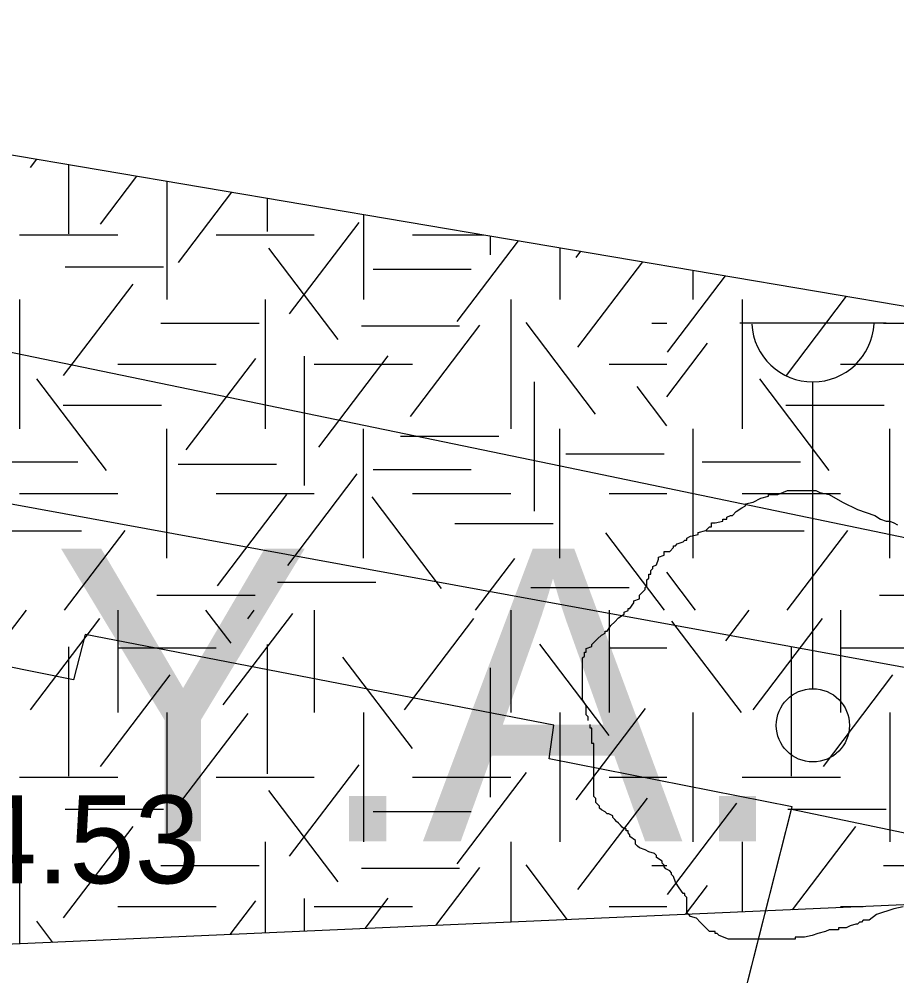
# Model space of a CAD drawing. Extents: x 419101 to 420177, y 4451541 to 4452254.
# Drawn here: x 420141.9 to 420153.9, y 4451826.02 to 4451839.09 of the extents above; entities that cross this region are included whole.
import ezdxf

# ---------------------------------------------------------------- set-up
doc = ezdxf.new("R2010")
doc.units = 0
for name, color, linetype in [('3_HALİHAZIR', 7, 'Continuous'), ('Level 10', 7, 'Continuous'), ('Level 3', 7, 'Continuous'), ('Level 41', 7, 'Continuous'), ('Level 62', 7, 'Continuous')]:
    doc.layers.add(name, color=color, linetype=linetype)

# ---------------------------------------------------------------- blocks, each defined once
blk = doc.blocks.new('YA')
at = {"layer": 'Level 41'}
blk.add_text('Y.A.', height=4, dxfattribs=at).set_placement((-5.166, -2))

msp = doc.modelspace()

# ---------------------------------------------------------------- linework, layer by layer
at = {"layer": '3_HALİHAZIR'}
for p, q in [((420151.754, 4451834.946), (420153.754, 4451834.946)), ((420152.754, 4451829.946), (420152.754, 4451834.139))]:
    msp.add_line(p, q, dxfattribs=at)
msp.add_lwpolyline([(420116.548, 4451805.368), (420117.057, 4451815.125), (420118.253, 4451828.236), (420118.874, 4451834.469), (420119.005, 4451834.782), (420120.953, 4451837.335), (420121.525, 4451837.919), (420121.863, 4451838.172), (420122.395, 4451838.345), (420122.787, 4451838.426), (420123.305, 4451838.404), (420124.67, 4451838.264), (420131.506, 4451836.813), (420139.431, 4451835.032), (420149.306, 4451832.989), (420161.371, 4451830.484), (420168.813, 4451828.923)], dxfattribs=at)
for points in [[(420135.464, 4451815.874), (420148.532, 4451813.057), (420149.992, 4451818.575), (420152.469, 4451828.333), (420149.149, 4451828.987), (420149.211, 4451829.447), (420142.805, 4451830.685), (420142.648, 4451830.066), (420139.213, 4451830.758)], [(420152.461, 4451828.299), (420159.006, 4451826.934), (420159.569, 4451826.802), (420160.058, 4451826.575), (420160.26, 4451826.379), (420160.661, 4451825.951), (420160.936, 4451825.5), (420161.124, 4451825.1), (420161.224, 4451824.726), (420161.239, 4451824.418), (420161.232, 4451824.245), (420160.499, 4451821.382), (420159.2, 4451816.523), (420158.65, 4451816.626), (420158.62, 4451816.542), (420153.332, 4451797.395), (420161.209, 4451795.23), (420159.715, 4451789.568), (420144.359, 4451793.738), (420145.593, 4451799.523), (420148.975, 4451812.958), (420148.532, 4451813.057), (420149.992, 4451818.575)]]:
    msp.add_lwpolyline(points, close=True, dxfattribs=at)
msp.add_circle((420152.754, 4451829.446), 0.5, dxfattribs=at)
msp.add_arc((420152.754, 4451834.975), 0.837, 183.298, 356.9072, dxfattribs=at)
at = {"layer": 'Level 10'}
msp.add_lwpolyline([(420167.583, 4451712.437), (420020.79, 4451834.748), (420040.807, 4451853.732), (420112.025, 4451837.916), (420168.799, 4451827.537)], dxfattribs=at)
at = {"layer": 'Level 3'}
for points in [[(420151.939, 4451832.497), (420152.043, 4451832.549), (420152.146, 4451832.575), (420152.146, 4451832.601), (420152.172, 4451832.601), (420152.198, 4451832.601), (420152.276, 4451832.601), (420152.406, 4451832.653), (420152.51, 4451832.653), (420152.587, 4451832.653), (420152.639, 4451832.653), (420152.717, 4451832.653), (420152.769, 4451832.653), (420152.795, 4451832.653), (420152.847, 4451832.627), (420152.977, 4451832.601), (420153.158, 4451832.497), (420153.366, 4451832.393), (420153.599, 4451832.315), (420153.677, 4451832.263), (420153.755, 4451832.237), (420153.807, 4451832.237), (420153.859, 4451832.211), (420153.91, 4451832.185)], [(420149.682, 4451829.511), (420149.682, 4451829.537), (420149.682, 4451829.562), (420149.656, 4451829.588), (420149.656, 4451829.614), (420149.656, 4451829.64), (420149.656, 4451829.666), (420149.656, 4451829.692), (420149.656, 4451829.718), (420149.604, 4451829.796), (420149.604, 4451829.874), (420149.604, 4451829.9), (420149.604, 4451829.978), (420149.604, 4451830.056), (420149.604, 4451830.082), (420149.604, 4451830.108), (420149.604, 4451830.134), (420149.604, 4451830.16), (420149.604, 4451830.186), (420149.604, 4451830.212), (420149.604, 4451830.238), (420149.604, 4451830.264), (420149.604, 4451830.29), (420149.604, 4451830.368), (420149.63, 4451830.393), (420149.63, 4451830.419), (420149.63, 4451830.445), (420149.656, 4451830.445), (420149.656, 4451830.471), (420149.656, 4451830.497), (420149.734, 4451830.523), (420149.734, 4451830.549), (420149.812, 4451830.627), (420149.864, 4451830.679), (420149.915, 4451830.705), (420149.915, 4451830.731), (420149.941, 4451830.731), (420149.993, 4451830.809), (420150.045, 4451830.861), (420150.097, 4451830.913), (420150.175, 4451830.965), (420150.175, 4451830.991), (420150.227, 4451831.017), (420150.227, 4451831.043), (420150.253, 4451831.043), (420150.305, 4451831.121), (420150.305, 4451831.147), (420150.382, 4451831.173), (420150.382, 4451831.198), (420150.382, 4451831.224), (420150.434, 4451831.276), (420150.46, 4451831.302), (420150.46, 4451831.328), (420150.486, 4451831.354), (420150.486, 4451831.38), (420150.486, 4451831.406), (420150.486, 4451831.432), (420150.512, 4451831.458), (420150.512, 4451831.484), (420150.512, 4451831.51), (420150.538, 4451831.51), (420150.538, 4451831.536), (420150.538, 4451831.562), (420150.564, 4451831.588), (420150.564, 4451831.614), (420150.616, 4451831.64), (420150.642, 4451831.718), (420150.642, 4451831.744), (420150.72, 4451831.77), (420150.72, 4451831.796), (420150.72, 4451831.822), (420150.797, 4451831.822), (420150.849, 4451831.874), (420150.849, 4451831.9), (420150.875, 4451831.9), (420150.901, 4451831.926), (420150.979, 4451831.952), (420151.005, 4451831.978), (420151.031, 4451831.978), (420151.031, 4451832.004), (420151.083, 4451832.029), (420151.187, 4451832.055), (420151.187, 4451832.081), (420151.29, 4451832.107), (420151.342, 4451832.159), (420151.368, 4451832.159), (420151.368, 4451832.185), (420151.368, 4451832.211), (420151.42, 4451832.211), (420151.524, 4451832.237), (420151.524, 4451832.263), (420151.55, 4451832.263), (420151.576, 4451832.263), (420151.576, 4451832.289), (420151.628, 4451832.315), (420151.654, 4451832.315), (420151.705, 4451832.367), (420151.783, 4451832.419), (420151.835, 4451832.445), (420151.835, 4451832.471), (420151.939, 4451832.497)], [(420151.628, 4451826.524), (420151.602, 4451826.524), (420151.472, 4451826.576), (420151.446, 4451826.602), (420151.42, 4451826.602), (420151.42, 4451826.628), (420151.342, 4451826.628), (420151.29, 4451826.68), (420151.213, 4451826.758), (420151.161, 4451826.81), (420151.083, 4451826.836), (420151.057, 4451826.862), (420151.031, 4451826.888), (420151.031, 4451826.914), (420151.031, 4451826.992), (420151.031, 4451827.07), (420151.031, 4451827.095), (420151.005, 4451827.121), (420151.005, 4451827.147), (420150.979, 4451827.147), (420150.927, 4451827.225), (420150.875, 4451827.303), (420150.849, 4451827.381), (420150.823, 4451827.407), (420150.823, 4451827.433), (420150.797, 4451827.459), (420150.746, 4451827.485), (420150.72, 4451827.511), (420150.72, 4451827.537), (420150.694, 4451827.563), (420150.694, 4451827.589), (420150.616, 4451827.641), (420150.616, 4451827.667), (420150.59, 4451827.693), (420150.512, 4451827.719), (420150.46, 4451827.745), (420150.382, 4451827.771), (420150.356, 4451827.797), (420150.331, 4451827.823), (420150.331, 4451827.849), (420150.331, 4451827.875), (420150.253, 4451827.926), (420150.253, 4451827.952), (420150.227, 4451827.978), (420150.227, 4451828.004), (420150.201, 4451828.004), (420150.201, 4451828.03), (420150.175, 4451828.03), (420150.149, 4451828.056), (420150.123, 4451828.082), (420150.097, 4451828.108), (420150.071, 4451828.134), (420150.045, 4451828.16), (420150.019, 4451828.186), (420150.019, 4451828.212), (420149.967, 4451828.238), (420149.941, 4451828.238), (420149.915, 4451828.264), (420149.864, 4451828.29), (420149.838, 4451828.316), (420149.838, 4451828.342), (420149.812, 4451828.368), (420149.786, 4451828.394), (420149.786, 4451828.42), (420149.786, 4451828.446), (420149.76, 4451828.472), (420149.76, 4451828.498), (420149.76, 4451828.524), (420149.76, 4451828.602), (420149.76, 4451828.654), (420149.76, 4451828.68), (420149.76, 4451828.706), (420149.76, 4451828.731), (420149.76, 4451828.757), (420149.76, 4451828.783), (420149.76, 4451828.809), (420149.76, 4451828.835), (420149.76, 4451828.861), (420149.76, 4451828.887), (420149.76, 4451828.913), (420149.76, 4451828.939), (420149.76, 4451828.965), (420149.76, 4451828.991), (420149.76, 4451829.017), (420149.76, 4451829.043), (420149.76, 4451829.069), (420149.76, 4451829.147), (420149.76, 4451829.173), (420149.76, 4451829.199), (420149.734, 4451829.199), (420149.734, 4451829.225), (420149.734, 4451829.251), (420149.734, 4451829.277), (420149.734, 4451829.303), (420149.734, 4451829.329), (420149.734, 4451829.355), (420149.734, 4451829.381), (420149.734, 4451829.407), (420149.708, 4451829.407), (420149.708, 4451829.433), (420149.708, 4451829.459)], [(420153.988, 4451826.966), (420153.859, 4451826.94), (420153.625, 4451826.862), (420153.521, 4451826.784), (420153.443, 4451826.784), (420153.418, 4451826.758), (420153.392, 4451826.758), (420153.366, 4451826.732), (420153.34, 4451826.732), (420153.262, 4451826.706), (420153.21, 4451826.68), (420153.184, 4451826.68), (420153.158, 4451826.68), (420153.132, 4451826.68), (420153.106, 4451826.68), (420153.106, 4451826.654), (420153.08, 4451826.654), (420153.054, 4451826.654), (420152.977, 4451826.654), (420152.925, 4451826.628), (420152.821, 4451826.602), (420152.743, 4451826.576), (420152.639, 4451826.55), (420152.587, 4451826.55), (420152.561, 4451826.55), (420152.536, 4451826.55), (420152.51, 4451826.55), (420152.51, 4451826.524), (420152.484, 4451826.524), (420152.458, 4451826.524), (420152.432, 4451826.524), (420152.406, 4451826.524), (420152.38, 4451826.524), (420152.354, 4451826.524), (420152.328, 4451826.524), (420152.302, 4451826.524), (420152.276, 4451826.524), (420152.198, 4451826.524), (420152.146, 4451826.524), (420152.069, 4451826.524), (420152.017, 4451826.524), (420151.991, 4451826.524), (420151.965, 4451826.524), (420151.913, 4451826.524), (420151.835, 4451826.524), (420151.809, 4451826.524), (420151.757, 4451826.524), (420151.731, 4451826.524), (420151.679, 4451826.524), (420151.654, 4451826.524), (420151.628, 4451826.524)]]:
    msp.add_lwpolyline(points, dxfattribs=at)
at = {"layer": 'Level 41'}
for p, q in [((420142.058, 4451837.065), (420142.145, 4451837.179)), ((420142.578, 4451837.106), (420142.578, 4451836.159)), ((420143.018, 4451836.293), (420143.515, 4451836.948)), ((420143.925, 4451836.878), (420143.925, 4451835.263)), ((420144.084, 4451835.768), (420144.813, 4451836.728)), ((420145.295, 4451836.647), (420145.295, 4451836.194)), ((420146.611, 4451836.424), (420146.611, 4451835.263)), ((420145.601, 4451835.067), (420146.552, 4451836.316)), ((420141.91, 4451836.146), (420143.253, 4451836.146)), ((420144.596, 4451836.146), (420145.939, 4451836.146)), ((420147.282, 4451836.146), (420148.255, 4451836.146)), ((420148.343, 4451836.131), (420148.343, 4451835.873)), ((420147.892, 4451834.962), (420148.73, 4451836.066)), ((420146.267, 4451834.717), (420145.317, 4451835.966)), ((420149.297, 4451835.97), (420149.297, 4451835.263)), ((420149.297, 4451835.97), (420149.297, 4451835.263)), ((420149.517, 4451835.837), (420149.581, 4451835.922)), ((420142.534, 4451835.712), (420143.877, 4451835.712)), ((420149.543, 4451834.611), (420150.431, 4451835.778)), ((420146.742, 4451835.676), (420148.085, 4451835.676)), ((420150.766, 4451834.542), (420151.56, 4451835.587)), ((420151.118, 4451835.263), (420151.118, 4451835.662)), ((420142.512, 4451834.225), (420143.461, 4451835.475)), ((420141.91, 4451835.263), (420141.91, 4451833.496)), ((420145.268, 4451835.263), (420145.268, 4451833.496)), ((420148.625, 4451835.263), (420148.625, 4451833.496)), ((420151.789, 4451835.263), (420151.789, 4451833.496)), ((420152.391, 4451834.225), (420153.213, 4451835.308)), ((420143.84, 4451834.939), (420145.183, 4451834.939)), ((420149.782, 4451833.699), (420148.833, 4451834.948)), ((420150.552, 4451834.939), (420150.756, 4451834.939)), ((420153.719, 4451834.939), (420154.465, 4451834.939)), ((420146.582, 4451834.906), (420147.925, 4451834.906)), ((420147.252, 4451833.665), (420148.202, 4451834.915)), ((420150.756, 4451833.933), (420151.315, 4451834.669)), ((420144.189, 4451833.209), (420145.139, 4451834.459)), ((420145.8, 4451834.491), (420145.8, 4451832.723)), ((420146, 4451833.245), (420146.949, 4451834.494)), ((420143.253, 4451834.379), (420144.596, 4451834.379)), ((420145.939, 4451834.379), (420147.282, 4451834.379)), ((420149.968, 4451834.379), (420150.756, 4451834.379)), ((420153.132, 4451834.379), (420154.475, 4451834.379)), ((420143.097, 4451832.928), (420142.148, 4451834.178)), ((420152.976, 4451832.928), (420152.027, 4451834.178)), ((420148.943, 4451834.141), (420148.943, 4451832.373)), ((420150.756, 4451833.539), (420150.35, 4451834.073)), ((420142.507, 4451833.819), (420143.85, 4451833.819)), ((420152.386, 4451833.819), (420153.729, 4451833.819)), ((420143.925, 4451831.728), (420143.925, 4451833.496)), ((420146.611, 4451831.728), (420146.611, 4451833.496)), ((420149.297, 4451831.728), (420149.297, 4451833.496)), ((420151.118, 4451831.728), (420151.118, 4451833.496)), ((420153.804, 4451831.728), (420153.804, 4451833.496)), ((420147.116, 4451833.398), (420148.459, 4451833.398)), ((420149.379, 4451833.153), (420150.722, 4451833.153)), ((420141.362, 4451833.047), (420142.705, 4451833.047)), ((420144.079, 4451833.013), (420145.422, 4451833.013)), ((420151.241, 4451833.047), (420152.584, 4451833.047)), ((420145.575, 4451831.631), (420146.524, 4451832.881)), ((420146.742, 4451832.942), (420148.085, 4451832.942)), ((420141.91, 4451832.612), (420143.253, 4451832.612)), ((420144.596, 4451832.612), (420145.939, 4451832.612)), ((420144.615, 4451831.352), (420145.564, 4451832.601)), ((420147.282, 4451832.612), (420148.625, 4451832.612)), ((420149.968, 4451832.612), (420150.756, 4451832.612)), ((420151.789, 4451832.612), (420153.132, 4451832.612)), ((420147.678, 4451831.317), (420146.728, 4451832.566)), ((420147.861, 4451832.205), (420149.204, 4451832.205)), ((420141.416, 4451832.101), (420142.758, 4451832.101)), ((420142.524, 4451831.019), (420143.353, 4451832.11)), ((420150.727, 4451831.019), (420149.925, 4451832.075)), ((420151.295, 4451832.101), (420152.637, 4451832.101)), ((420152.403, 4451831.019), (420153.232, 4451832.11)), ((420148.144, 4451831.019), (420148.681, 4451831.725)), ((420151.15, 4451831.019), (420150.756, 4451831.537)), ((420145.438, 4451831.4), (420146.781, 4451831.4)), ((420148.9, 4451831.331), (420150.243, 4451831.331)), ((420143.786, 4451831.225), (420145.129, 4451831.225)), ((420153.665, 4451831.225), (420154.633, 4451831.225)), ((420141.687, 4451830.602), (420142.004, 4451831.019)), ((420143.253, 4451831.019), (420143.253, 4451829.621)), ((420144.802, 4451830.567), (420144.458, 4451831.019)), ((420145.028, 4451830.899), (420145.119, 4451831.019)), ((420145.939, 4451831.019), (420145.939, 4451829.621)), ((420148.625, 4451831.019), (420148.625, 4451829.621)), ((420149.968, 4451831.019), (420149.968, 4451829.621)), ((420149.968, 4451831.019), (420149.968, 4451829.621)), ((420151.566, 4451830.602), (420151.883, 4451831.019)), ((420153.132, 4451831.019), (420153.132, 4451829.621)), ((420142.058, 4451829.656), (420143.007, 4451830.906)), ((420144.695, 4451829.725), (420145.645, 4451830.975)), ((420147.172, 4451829.656), (420148.121, 4451830.906)), ((420151.937, 4451829.656), (420152.886, 4451830.906)), ((420151.777, 4451829.621), (420150.828, 4451830.871)), ((420142.578, 4451830.517), (420142.578, 4451828.75)), ((420143.253, 4451830.505), (420144.596, 4451830.505)), ((420145.295, 4451830.552), (420145.295, 4451828.785)), ((420149.969, 4451829.305), (420149.02, 4451830.554)), ((420149.968, 4451830.505), (420150.756, 4451830.505)), ((420152.457, 4451830.517), (420152.457, 4451828.75)), ((420153.132, 4451830.505), (420154.475, 4451830.505)), ((420147.279, 4451829.13), (420146.33, 4451830.379)), ((420148.343, 4451830.231), (420148.343, 4451828.464)), ((420143.018, 4451828.884), (420143.967, 4451830.134)), ((420152.897, 4451828.884), (420153.846, 4451830.134)), ((420143.925, 4451829.621), (420143.925, 4451827.854)), ((420144.084, 4451828.359), (420145.033, 4451829.609)), ((420146.611, 4451829.621), (420146.611, 4451827.854)), ((420149.297, 4451829.621), (420149.297, 4451827.854)), ((420149.297, 4451829.621), (420149.297, 4451827.854)), ((420149.517, 4451828.428), (420150.466, 4451829.678)), ((420151.118, 4451827.854), (420151.118, 4451829.621)), ((420153.804, 4451829.621), (420153.804, 4451827.854)), ((420145.601, 4451827.658), (420146.552, 4451828.907)), ((420147.892, 4451827.553), (420148.841, 4451828.803)), ((420141.91, 4451828.737), (420143.253, 4451828.737)), ((420144.596, 4451828.737), (420145.939, 4451828.737)), ((420147.282, 4451828.737), (420148.625, 4451828.737)), ((420149.968, 4451828.737), (420150.756, 4451828.737)), ((420151.789, 4451828.737), (420153.132, 4451828.737)), ((420146.267, 4451827.308), (420145.317, 4451828.557)), ((420149.543, 4451827.202), (420150.493, 4451828.451)), ((420142.534, 4451828.303), (420143.877, 4451828.303)), ((420146.742, 4451828.267), (420148.085, 4451828.267)), ((420150.766, 4451827.133), (420151.715, 4451828.382)), ((420152.413, 4451828.303), (420153.756, 4451828.303)), ((420142.512, 4451826.816), (420143.461, 4451828.066)), ((420152.475, 4451826.927), (420153.34, 4451828.066)), ((420141.91, 4451827.854), (420141.91, 4451826.46)), ((420145.268, 4451827.854), (420145.268, 4451826.609)), ((420148.625, 4451827.854), (420148.625, 4451826.757)), ((420151.789, 4451827.854), (420151.789, 4451826.897)), ((420143.84, 4451827.53), (420145.183, 4451827.53)), ((420146.582, 4451827.497), (420147.925, 4451827.497)), ((420147.598, 4451826.712), (420148.202, 4451827.506)), ((420149.401, 4451826.791), (420148.833, 4451827.539)), ((420150.552, 4451827.53), (420150.756, 4451827.53)), ((420153.719, 4451827.53), (420154.799, 4451827.53)), ((420151.013, 4451826.863), (420151.315, 4451827.26)), ((420146.633, 4451826.669), (420146.949, 4451827.085)), ((420143.253, 4451826.97), (420144.596, 4451826.97)), ((420144.788, 4451826.588), (420145.139, 4451827.05)), ((420145.8, 4451827.082), (420145.8, 4451826.632)), ((420145.939, 4451826.97), (420147.282, 4451826.97)), ((420149.968, 4451826.97), (420150.756, 4451826.97)), ((420153.132, 4451826.97), (420153.442, 4451826.97)), ((420142.367, 4451826.481), (420142.148, 4451826.769))]:
    msp.add_line(p, q, dxfattribs=at)
at = {"layer": 'Level 62'}
for p, q in [((420139.303, 4451837.66), (420168.853, 4451832.663)), ((420154.822, 4451827.031), (420137.919, 4451826.284))]:
    msp.add_line(p, q, dxfattribs=at)

# ---------------------------------------------------------------- block references
at = {"layer": 'Level 41'}
msp.add_blockref('YA', (420147.525, 4451829.861), dxfattribs=at)
msp.add_blockref('YA', (420147.525, 4451829.861), dxfattribs=at)

# ---------------------------------------------------------------- texts
at = {"layer": '3_HALİHAZIR'}
msp.add_text('164.53 ', height=1.2, rotation=359.9979, dxfattribs=at).set_placement((420139.467, 4451827.288))

doc.saveas('drawing.dxf')
